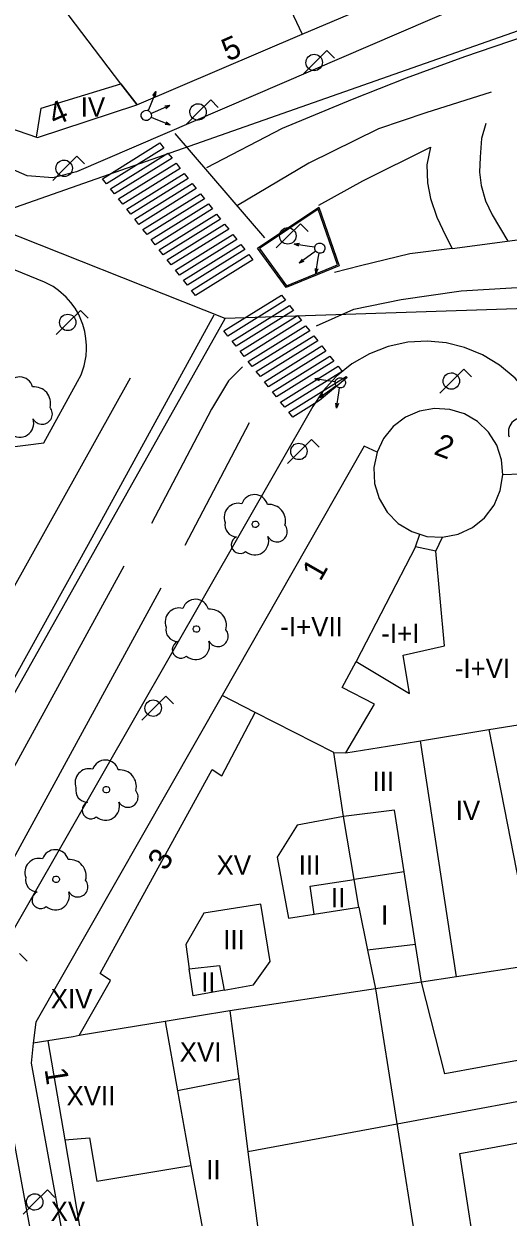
# Model space of a CAD drawing. Extents: x 282771 to 285132, y 4823109 to 4825496.
# Drawn here: x 284681.3 to 284718.8, y 4824378 to 4824470.5 of the extents above; entities that cross this region are included whole.
import ezdxf

# ---------------------------------------------------------------- set-up
doc = ezdxf.new("R2010")
doc.units = 0
for name, color, linetype in [('ACERA-BORDILLO', 7, 'Continuous'), ('ARBOL', 7, 'Continuous'), ('BORDILLO', 7, 'Continuous'), ('CALLE-EJE', 7, 'Continuous'), ('EDIFICIO', 7, 'Continuous'), ('FAROLA', 7, 'Continuous'), ('INTERIOR-EDIFICIO', 7, 'Continuous'), ('MEDIANERA', 7, 'Continuous'), ('NUM-LOCAL', 7, 'Continuous'), ('NUM-PORTAL', 7, 'Continuous'), ('PASO-PEATONES', 7, 'Continuous'), ('SEMAFORO', 7, 'Continuous'), ('SENAL-VIARIA', 7, 'Continuous'), ('TXT-ALTURA-EDIFICIO', 7, 'Continuous'), ('ZONA-VERDE', 7, 'Continuous')]:
    doc.layers.add(name, color=color, linetype=linetype)

msp = doc.modelspace()

# ---------------------------------------------------------------- linework, layer by layer
at = {"layer": 'ACERA-BORDILLO'}
for points in [[(284714.994, 4824471.745), (284685.37, 4824459.021), (284683.534, 4824458.558), (284681.542, 4824458.715), (284679.711, 4824459.517), (284678.312, 4824460.793), (284637.916, 4824512.081)], [(284679.772, 4824437.611), (284682.832, 4824437.991), (284685.446, 4824442.766), (284685.711, 4824443.271), (284685.947, 4824443.978), (284686.102, 4824444.737), (284686.142, 4824445.27), (284686.136, 4824445.543), (284686.097, 4824446.091), (284686.001, 4824446.639), (284685.851, 4824447.178), (284685.53, 4824447.957), (284685.249, 4824448.441), (284684.925, 4824448.89), (284684.563, 4824449.298), (284683.963, 4824449.821), (284683.541, 4824450.114), (284682.888, 4824450.472), (284680.612, 4824451.382)], [(284744.887, 4824316.251), (284722.204, 4824437.72), (284721.832, 4824439.133), (284721.233, 4824440.523), (284720.41, 4824441.837), (284719.379, 4824443.021), (284718.177, 4824444.029), (284716.848, 4824444.828), (284715.447, 4824445.4), (284714.027, 4824445.747), (284712.572, 4824445.882), (284711.061, 4824445.798), (284709.545, 4824445.476), (284708.079, 4824444.915), (284706.719, 4824444.132), (284705.512, 4824443.158), (284704.493, 4824442.039), (284703.68, 4824440.825), (284678.883, 4824397.514)], [(284678.463, 4824394.888), (284694.145, 4824309.241)]]:
    msp.add_lwpolyline(points, dxfattribs=at)
at = {"layer": 'ARBOL'}
for centre, radius, start, end in [((284680.952, 4824442.071), 1.038, 15.64228, 161.38435), ((284682.082, 4824441.071), 1.272, 345.03273, 95.79925), ((284682.692, 4824440.241), 0.797, 208.96246, 38.99103), ((284680.962, 4824439.521), 1.086, 228.95447, 17.92796)]:
    msp.add_arc(centre, radius, start, end, dxfattribs=at)
for centre, major_axis, start_param, end_param in [((284719.949, 4824438.843), (0.596, 0.921), 0.320167, 2.503998), ((284699.171, 4824432.95), (0.566, 0.871), 5.561616, 8.105295), ((284697.911, 4824432.22), (0.598, 0.92), 0.321954, 2.505785), ((284700.301, 4824431.95), (0.693, 1.067), 5.027378, 6.960619), ((284697.801, 4824431.65), (-0.51, -0.784), 5.089621, 6.826806), ((284700.911, 4824431.12), (-0.434, -0.668), 5.794097, 9.110721), ((284698.041, 4824430.1), (-0.366, -0.563), 4.132094, 7.548328), ((284699.181, 4824430.4), (-0.591, -0.91), 6.143023, 8.743101), ((284693.332, 4824424.101), (0.598, 0.92), 0.321954, 2.505785), ((284694.592, 4824424.831), (0.566, 0.871), 5.561616, 8.105295), ((284695.722, 4824423.831), (0.693, 1.067), 5.027378, 6.960619), ((284693.222, 4824423.531), (-0.51, -0.784), 5.089621, 6.826806), ((284696.332, 4824423.001), (-0.434, -0.668), 5.794097, 9.110721), ((284693.462, 4824421.981), (-0.366, -0.563), 4.132094, 7.548328), ((284694.602, 4824422.281), (-0.591, -0.91), 6.143023, 8.743101), ((284687.603, 4824412.371), (0.566, 0.871), 5.561616, 8.105295), ((284686.343, 4824411.641), (0.598, 0.92), 0.321954, 2.505785), ((284688.733, 4824411.371), (0.693, 1.067), 5.027378, 6.960619), ((284686.233, 4824411.071), (-0.51, -0.784), 5.089621, 6.826806), ((284689.343, 4824410.541), (-0.434, -0.668), 5.794097, 9.110721), ((284686.473, 4824409.521), (-0.366, -0.563), 4.132094, 7.548328), ((284687.613, 4824409.821), (-0.591, -0.91), 6.143023, 8.743101), ((284682.452, 4824404.689), (0.598, 0.92), 0.321954, 2.505785), ((284683.712, 4824405.419), (0.566, 0.871), 5.561616, 8.105295), ((284684.842, 4824404.419), (0.693, 1.067), 5.027378, 6.960619), ((284682.342, 4824404.119), (-0.51, -0.784), 5.089621, 6.826806), ((284685.452, 4824403.589), (-0.434, -0.668), 5.794097, 9.110721), ((284682.582, 4824402.569), (-0.366, -0.563), 4.132094, 7.548328), ((284683.722, 4824402.869), (-0.591, -0.91), 6.143023, 8.743101)]:
    msp.add_ellipse(centre, major_axis=major_axis, ratio=0.999977, start_param=start_param, end_param=end_param, dxfattribs=at)
for centre in [(284699.241, 4824431.69), (284694.662, 4824423.571), (284687.673, 4824411.111), (284683.782, 4824404.159)]:
    msp.add_ellipse(centre, major_axis=(0.139, 0.213), ratio=0.999977, dxfattribs=at)
at = {"layer": 'BORDILLO'}
msp.add_lwpolyline([(284705.723, 4824451.739), (284701.623, 4824450.049), (284699.4, 4824453.107), (284704.146, 4824456.278), (284705.723, 4824451.739)], dxfattribs=at)
at = {"layer": 'CALLE-EJE'}
msp.add_line((284674.352, 4824407.569), (284696.883, 4824447.65), dxfattribs=at)
for points in [[(284721.533, 4824470.63), (284677.701, 4824455.248)], [(284696.883, 4824447.65), (284677.701, 4824455.248)], [(284722.613, 4824448.49), (284696.883, 4824447.65)]]:
    msp.add_lwpolyline(points, dxfattribs=at)
at = {"layer": 'EDIFICIO'}
for points in [[(284666.853, 4824477.53), (284678.493, 4824462.99), (284682.343, 4824461.68), (284690.053, 4824464.21), (284702.873, 4824469.69), (284712.353, 4824473.73)], [(284719.792, 4824435.57), (284718.432, 4824435.51), (284718.322, 4824436.69), (284717.952, 4824437.81), (284717.322, 4824438.82), (284716.472, 4824439.65), (284715.452, 4824440.25), (284714.312, 4824440.6), (284713.132, 4824440.67), (284711.962, 4824440.46), (284710.882, 4824439.99), (284709.932, 4824439.27), (284709.182, 4824438.35), (284708.682, 4824437.28), (284707.682, 4824437.75), (284696.652, 4824418.419), (284682.202, 4824393.089), (284682.012, 4824391.459), (284681.842, 4824389.909), (284685.382, 4824370.439)]]:
    msp.add_lwpolyline(points, dxfattribs=at)
at = {"layer": 'FAROLA'}
for p, q in [((284704.777, 4824468.421), (284703.837, 4824467.491)), ((284705.367, 4824467.831), (284704.777, 4824468.421)), ((284703.837, 4824467.491), (284702.907, 4824466.551)), ((284695.768, 4824464.587), (284694.828, 4824463.657)), ((284696.358, 4824463.997), (284695.768, 4824464.587)), ((284694.828, 4824463.657), (284693.898, 4824462.717)), ((284685.385, 4824460.218), (284684.445, 4824459.288)), ((284685.975, 4824459.628), (284685.385, 4824460.218)), ((284684.445, 4824459.288), (284683.515, 4824458.348)), ((284702.728, 4824454.981), (284701.788, 4824454.051)), ((284703.318, 4824454.391), (284702.728, 4824454.981)), ((284701.788, 4824454.051), (284700.858, 4824453.111)), ((284685.664, 4824448.267), (284684.724, 4824447.337)), ((284686.254, 4824447.677), (284685.664, 4824448.267)), ((284684.724, 4824447.337), (284683.794, 4824446.397)), ((284715.413, 4824443.72), (284714.473, 4824442.79)), ((284716.003, 4824443.13), (284715.413, 4824443.72)), ((284714.473, 4824442.79), (284713.543, 4824441.85)), ((284703.591, 4824438.265), (284702.651, 4824437.335)), ((284704.181, 4824437.675), (284703.591, 4824438.265)), ((284702.651, 4824437.335), (284701.721, 4824436.395)), ((284692.289, 4824418.36), (284691.349, 4824417.43)), ((284692.879, 4824417.77), (284692.289, 4824418.36)), ((284691.349, 4824417.43), (284690.419, 4824416.49)), ((284681.539, 4824397.814), (284680.949, 4824398.404)), ((284683.103, 4824380.078), (284682.163, 4824379.148)), ((284683.693, 4824379.488), (284683.103, 4824380.078)), ((284682.163, 4824379.148), (284681.233, 4824378.208))]:
    msp.add_line(p, q, dxfattribs=at)
for centre, radius in [((284701.748, 4824454.051), 0.638), ((284684.684, 4824447.337), 0.637)]:
    msp.add_circle(centre, radius, dxfattribs=at)
for centre, major_axis in [((284703.797, 4824467.491), (0.346, 0.536)), ((284694.788, 4824463.657), (0.346, 0.535)), ((284684.405, 4824459.288), (0.346, 0.535)), ((284714.433, 4824442.79), (0.346, 0.535)), ((284702.611, 4824437.335), (0.346, 0.535)), ((284691.309, 4824417.43), (0.347, 0.535)), ((284682.123, 4824379.148), (0.349, 0.533))]:
    msp.add_ellipse(centre, major_axis=major_axis, ratio=0.999977, dxfattribs=at)
at = {"layer": 'INTERIOR-EDIFICIO'}
for points in [[(284711.192, 4824418.559), (284710.692, 4824421.54), (284713.892, 4824422.27), (284713.232, 4824429.61), (284711.642, 4824429.95), (284707.062, 4824421.049), (284711.192, 4824418.559)], [(284716.188, 4824375.873), (284715.082, 4824382.899), (284720.722, 4824383.949), (284720.222, 4824387.046), (284719.576, 4824390.116), (284713.935, 4824389.069), (284712.112, 4824396.189), (284711.652, 4824399.109), (284710.762, 4824404.749), (284710.022, 4824409.519), (284706.062, 4824409.019), (284702.472, 4824408.349), (284700.932, 4824405.869), (284701.812, 4824401.139), (284703.782, 4824401.449), (284707.262, 4824402.009), (284707.942, 4824398.659), (284708.562, 4824395.659), (284697.262, 4824393.959), (284697.942, 4824388.679), (284693.202, 4824387.759)], [(284693.202, 4824387.759), (284694.242, 4824381.979), (284696.011, 4824372.291)]]:
    msp.add_lwpolyline(points, dxfattribs=at)
at = {"layer": 'MEDIANERA'}
for p, q in [((284700.858, 4824473.967), (284702.873, 4824469.69)), ((284688.808, 4824465.848), (284683.743, 4824472.52)), ((284711.642, 4824429.95), (284711.992, 4824430.92)), ((284713.232, 4824429.61), (284713.752, 4824430.69)), ((284699.222, 4824417.099), (284696.652, 4824418.419)), ((284705.332, 4824413.999), (284699.222, 4824417.099)), ((284717.342, 4824415.77), (284723.092, 4824416.72)), ((284712.042, 4824414.899), (284717.342, 4824415.77)), ((284717.342, 4824415.77), (284720.902, 4824397.529)), ((284705.332, 4824413.999), (284706.262, 4824413.969)), ((284714.822, 4824396.599), (284712.042, 4824414.899)), ((284710.762, 4824404.749), (284706.892, 4824404.139)), ((284707.262, 4824402.009), (284706.892, 4824404.139)), ((284711.652, 4824399.109), (284707.942, 4824398.659)), ((284720.902, 4824397.529), (284714.822, 4824396.599)), ((284697.262, 4824393.959), (284692.232, 4824393.129)), ((284692.232, 4824393.129), (284685.572, 4824392.039)), ((284692.232, 4824393.129), (284693.202, 4824387.759)), ((284683.142, 4824391.639), (284682.012, 4824391.459)), ((284683.142, 4824391.639), (284684.452, 4824383.959)), ((284697.942, 4824388.679), (284698.662, 4824383.039)), ((284684.452, 4824383.959), (284686.742, 4824370.669)), ((284698.662, 4824383.039), (284699.962, 4824372.979))]:
    msp.add_line(p, q, dxfattribs=at)
for points in [[(284682.253, 4824461.71), (284682.613, 4824463.94), (284688.808, 4824465.848)], [(284688.808, 4824465.848), (284690.058, 4824464.21), (284688.808, 4824465.848)], [(284708.682, 4824437.28), (284708.432, 4824436.08), (284708.482, 4824434.85), (284708.832, 4824433.68), (284709.452, 4824432.63), (284710.312, 4824431.76), (284711.362, 4824431.12), (284711.992, 4824430.92)], [(284713.752, 4824430.69), (284714.952, 4824430.91), (284716.062, 4824431.43), (284717.012, 4824432.19), (284717.752, 4824433.17), (284718.232, 4824434.3), (284718.432, 4824435.51)], [(284711.992, 4824430.92), (284712.532, 4824430.75), (284713.752, 4824430.69)], [(284706.262, 4824413.969), (284708.462, 4824417.749), (284705.972, 4824419.039), (284707.062, 4824421.049)], [(284685.572, 4824392.039), (284687.992, 4824396.309), (284687.202, 4824396.869), (284695.892, 4824412.669), (284696.622, 4824412.189), (284697.922, 4824414.639), (284699.222, 4824417.099)], [(284706.892, 4824404.139), (284706.062, 4824409.019), (284705.332, 4824413.999)], [(284706.262, 4824413.969), (284710.772, 4824414.699), (284712.042, 4824414.899)], [(284703.782, 4824401.449), (284703.492, 4824403.619), (284706.892, 4824404.139)], [(284696.822, 4824395.569), (284699.092, 4824395.989), (284700.382, 4824397.789), (284699.652, 4824402.239), (284695.232, 4824401.549), (284693.852, 4824399.109), (284694.112, 4824397.219)], [(284694.112, 4824397.219), (284696.452, 4824397.489), (284696.822, 4824395.569)], [(284696.822, 4824395.569), (284694.412, 4824395.139), (284694.112, 4824397.219)], [(284714.822, 4824396.599), (284712.112, 4824396.189), (284708.562, 4824395.659), (284711.819, 4824375.095)], [(284685.572, 4824392.039), (284685.092, 4824391.959), (284683.142, 4824391.639)], [(284728.202, 4824388.529), (284720.222, 4824387.046), (284710.22, 4824385.187), (284698.662, 4824383.039)], [(284684.452, 4824383.959), (284686.372, 4824384.129), (284686.932, 4824380.749), (284694.242, 4824381.979)]]:
    msp.add_lwpolyline(points, dxfattribs=at)
at = {"layer": 'PASO-PEATONES'}
for points in [[(284687.376, 4824458.482), (284691.828, 4824461.251), (284692.142, 4824460.858), (284687.69, 4824458.088)], [(284688.004, 4824457.695), (284692.456, 4824460.464), (284692.77, 4824460.071), (284688.318, 4824457.301)], [(284688.632, 4824456.908), (284693.084, 4824459.677), (284693.398, 4824459.284), (284688.946, 4824456.514)], [(284689.26, 4824456.121), (284693.712, 4824458.89), (284694.026, 4824458.497), (284689.574, 4824455.727)], [(284689.888, 4824455.334), (284694.34, 4824458.103), (284694.654, 4824457.71), (284690.202, 4824454.94)], [(284690.516, 4824454.547), (284694.968, 4824457.316), (284695.282, 4824456.923), (284690.83, 4824454.153)], [(284691.144, 4824453.76), (284695.596, 4824456.529), (284695.91, 4824456.136), (284691.458, 4824453.366)], [(284691.772, 4824452.973), (284696.224, 4824455.742), (284696.538, 4824455.349), (284692.086, 4824452.579)], [(284692.4, 4824452.186), (284696.852, 4824454.955), (284697.166, 4824454.562), (284692.714, 4824451.792)], [(284693.028, 4824451.399), (284697.48, 4824454.168), (284697.794, 4824453.775), (284693.343, 4824451.005)], [(284693.657, 4824450.612), (284698.108, 4824453.381), (284698.422, 4824452.988), (284693.971, 4824450.218)], [(284694.285, 4824449.825), (284698.736, 4824452.594), (284699.05, 4824452.201), (284694.599, 4824449.431)], [(284696.797, 4824446.677), (284701.249, 4824449.446), (284701.563, 4824449.053), (284697.111, 4824446.283)], [(284697.425, 4824445.89), (284701.877, 4824448.659), (284702.191, 4824448.266), (284697.739, 4824445.496)], [(284698.053, 4824445.103), (284702.505, 4824447.872), (284702.819, 4824447.479), (284698.367, 4824444.709)], [(284698.681, 4824444.316), (284703.133, 4824447.085), (284703.447, 4824446.692), (284698.995, 4824443.922)], [(284699.309, 4824443.529), (284703.761, 4824446.298), (284704.075, 4824445.905), (284699.623, 4824443.135)], [(284699.937, 4824442.742), (284704.389, 4824445.511), (284704.703, 4824445.118), (284700.251, 4824442.348)], [(284700.565, 4824441.955), (284705.017, 4824444.724), (284705.331, 4824444.331), (284700.879, 4824441.561)], [(284701.193, 4824441.168), (284705.645, 4824443.937), (284705.959, 4824443.544), (284701.507, 4824440.774)], [(284701.821, 4824440.381), (284706.273, 4824443.15), (284706.345, 4824443.06), (284704.211, 4824441.279), (284702.135, 4824439.987)]]:
    msp.add_lwpolyline(points, close=True, dxfattribs=at)
at = {"layer": 'SEMAFORO'}
for p, q in [((284691.511, 4824465.248), (284691.068, 4824464.133)), ((284691.278, 4824464.932), (284691.511, 4824465.248)), ((284691.511, 4824465.248), (284691.464, 4824464.858)), ((284691.068, 4824464.133), (284690.92, 4824463.761)), ((284691.5, 4824463.703), (284692.604, 4824464.179)), ((284692.208, 4824464.132), (284692.604, 4824464.179)), ((284692.298, 4824463.924), (284692.604, 4824464.179)), ((284691.136, 4824463.547), (284691.5, 4824463.703)), ((284691.144, 4824463.242), (284691.516, 4824463.094)), ((284691.516, 4824463.094), (284692.631, 4824462.651)), ((284692.241, 4824462.698), (284692.631, 4824462.651)), ((284692.315, 4824462.884), (284692.631, 4824462.651)), ((284702.647, 4824453.447), (284702.256, 4824453.407)), ((284703.442, 4824453.223), (284702.256, 4824453.407)), ((284702.616, 4824453.25), (284702.256, 4824453.407)), ((284703.837, 4824453.161), (284703.442, 4824453.223)), ((284703.913, 4824452.866), (284703.593, 4824452.632)), ((284703.593, 4824452.632), (284702.623, 4824451.923)), ((284702.864, 4824452.24), (284702.623, 4824451.923)), ((284702.998, 4824452.057), (284702.623, 4824451.923)), ((284703.925, 4824451.123), (284704.11, 4824452.309)), ((284704.11, 4824452.309), (284704.171, 4824452.705)), ((284703.925, 4824451.123), (284703.885, 4824451.514)), ((284704.083, 4824451.484), (284703.925, 4824451.123)), ((284704.237, 4824443.007), (284703.846, 4824442.967)), ((284705.032, 4824442.783), (284703.846, 4824442.967)), ((284704.206, 4824442.81), (284703.846, 4824442.967)), ((284705.427, 4824442.721), (284705.032, 4824442.783)), ((284705.183, 4824442.192), (284704.213, 4824441.483)), ((284704.454, 4824441.8), (284704.213, 4824441.483)), ((284705.503, 4824442.426), (284705.183, 4824442.192)), ((284705.515, 4824440.683), (284705.7, 4824441.869)), ((284705.7, 4824441.869), (284705.761, 4824442.264)), ((284704.588, 4824441.617), (284704.213, 4824441.483)), ((284705.515, 4824440.683), (284705.475, 4824441.074)), ((284705.672, 4824441.044), (284705.515, 4824440.683))]:
    msp.add_line(p, q, dxfattribs=at)
for centre, major_axis in [((284690.773, 4824463.39), (-0.217, -0.336)), ((284704.233, 4824453.1), (0.217, 0.336)), ((284705.823, 4824442.66), (0.217, 0.336))]:
    msp.add_ellipse(centre, major_axis=major_axis, ratio=0.999977, dxfattribs=at)
at = {"layer": 'SENAL-VIARIA'}
for p, q in [((284692.987, 4824461.979), (284699.95, 4824453.893)), ((284714.509, 4824453.06), (284724.046, 4824454.358)), ((284693.781, 4824430.059), (284698.781, 4824439.574)), ((284661.614, 4824378.366), (284689.054, 4824428.469)), ((284691.897, 4824426.736), (284674.437, 4824394.718))]:
    msp.add_line(p, q, dxfattribs=at)
for points in [[(284757.298, 4824468.529), (284752.418, 4824470.923), (284748.626, 4824472.416), (284745.854, 4824473.289), (284741.906, 4824473.631), (284738.425, 4824473.226), (284733.203, 4824472.542), (284725.341, 4824470.945), (284720.088, 4824469.514), (284715.456, 4824467.928), (284710.918, 4824466.28), (284706.753, 4824464.632), (284701.314, 4824462.362), (284695.443, 4824459.335)], [(284717.52, 4824465.18), (284712.453, 4824463.594), (284708.785, 4824462.35), (284703.377, 4824459.675), (284697.836, 4824456.412)], [(284717.101, 4824462.764), (284716.781, 4824461.591), (284716.675, 4824460.151), (284716.621, 4824458.978), (284716.746, 4824457.948), (284717.083, 4824456.775), (284717.598, 4824455.691), (284718.81, 4824453.645)], [(284704.154, 4824456.418), (284707.564, 4824458.32), (284712.821, 4824460.932), (284712.537, 4824459.564), (284712.573, 4824458.16), (284712.804, 4824456.952), (284713.319, 4824455.512), (284713.976, 4824454.073), (284714.509, 4824453.06)], [(284703.982, 4824447.085), (284706.873, 4824448.36), (284710.541, 4824449.107), (284715.203, 4824449.791), (284720.829, 4824450.133), (284732.92, 4824451.004), (284736.759, 4824451.426), (284740.395, 4824452.452), (284744.529, 4824453.789), (284749.254, 4824455.624), (284752.673, 4824457.023), (284755.222, 4824457.738), (284756.878, 4824458.09), (284759.152, 4824458.357), (284761.354, 4824458.393), (284762.757, 4824458.304), (284764.533, 4824458.002)], [(284714.509, 4824453.06), (284711.205, 4824452.651), (284707.386, 4824451.727), (284705.379, 4824451.212)], [(284658.209, 4824379.507), (284686.281, 4824430.145), (284696.033, 4824447.94)], [(284698.226, 4824443.89), (284697.147, 4824442.811), (284695.84, 4824440.62), (284691.167, 4824431.759)], [(284689.52, 4824443.006), (284655.532, 4824382.032)]]:
    msp.add_lwpolyline(points, dxfattribs=at)
at = {"layer": 'ZONA-VERDE'}
msp.add_lwpolyline([(284699.546, 4824453.08), (284701.659, 4824450.175), (284705.594, 4824451.797), (284704.092, 4824456.118), (284699.546, 4824453.08)], dxfattribs=at)

# ---------------------------------------------------------------- texts
at = {"layer": 'NUM-LOCAL'}
for s, rotation, p in [('4', 23.76061, (284683.67, 4824462.545)), ('2', 339.25605, (284712.996, 4824437.148))]:
    msp.add_text(s, height=1.75, rotation=rotation, dxfattribs=at).set_placement(p)
at = {"layer": 'NUM-PORTAL'}
for s, rotation, p in [('5', 23.76061, (284697.105, 4824467.548)), ('1', 60.29994, (284704.278, 4824427.2)), ('3', 60.29994, (284692.298, 4824404.747)), ('1', 278.68936, (284682.88, 4824389.438))]:
    msp.add_text(s, height=1.75, rotation=rotation, dxfattribs=at).set_placement(p)
at = {"layer": 'TXT-ALTURA-EDIFICIO'}
for s, p in [('IV', (284685.69, 4824463.291)), ('-I+VII', (284701.17, 4824422.999)), ('-I+I', (284708.999, 4824422.48)), ('-I+VI', (284714.7, 4824419.78)), ('III', (284708.32, 4824411.019)), ('IV', (284714.773, 4824408.749)), ('XV', (284696.229, 4824404.509)), ('III', (284702.6, 4824404.529)), ('II', (284705.101, 4824401.989)), ('I', (284708.981, 4824400.639)), ('III', (284696.74, 4824398.729)), ('II', (284695.031, 4824395.439)), ('XIV', (284683.368, 4824394.149)), ('XVI', (284693.368, 4824390.029)), ('XVII', (284684.587, 4824386.639)), ('II', (284695.42, 4824380.889)), ('XV', (284683.358, 4824377.679))]:
    msp.add_text(s, height=1.5, rotation=0.00061, dxfattribs=at).set_placement(p)

doc.saveas('drawing.dxf')
